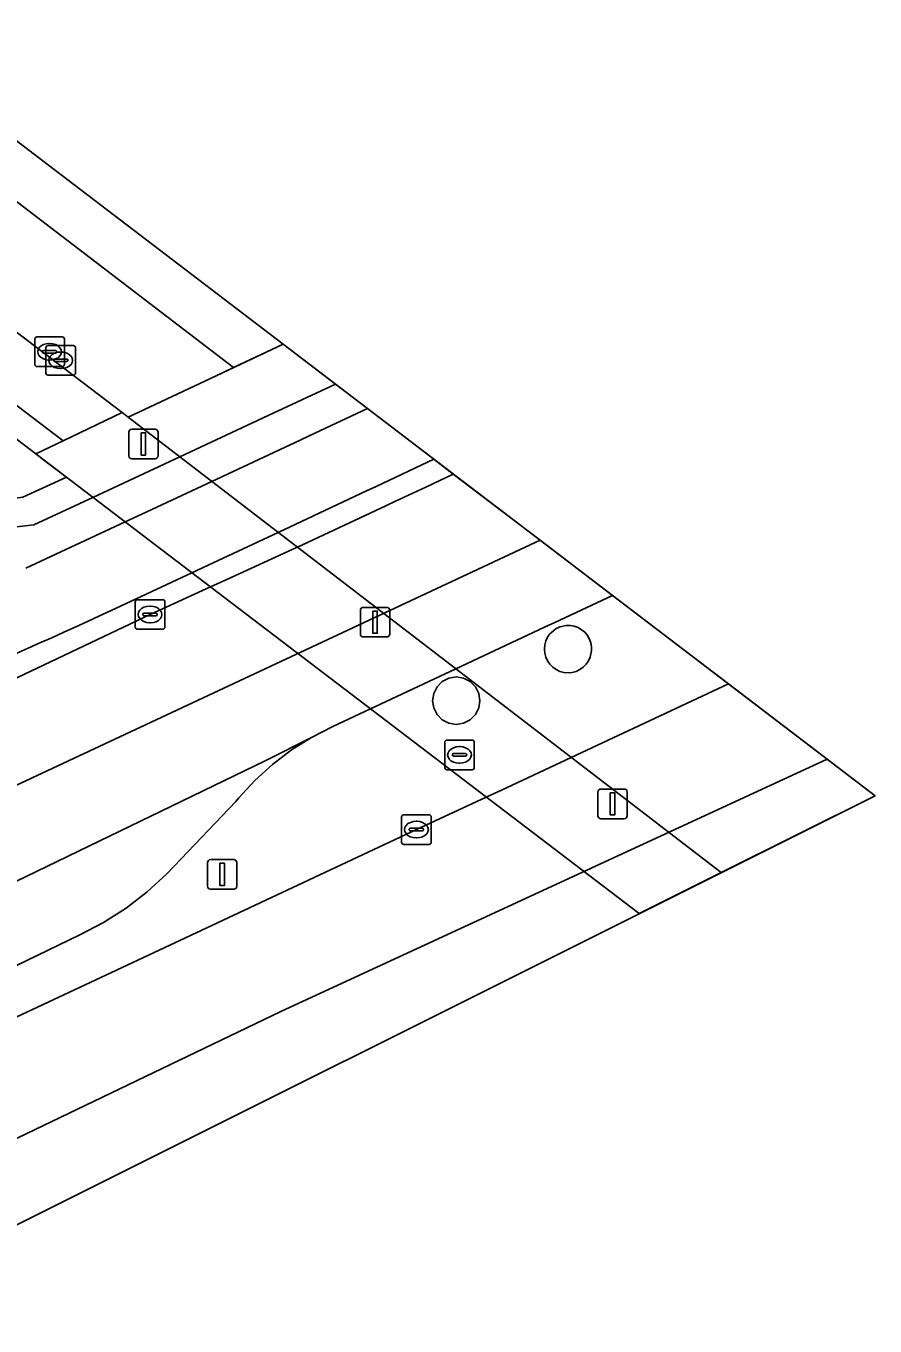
# Model space of a CAD drawing. Extents: x 157445 to 158888, y 383061 to 384688.
# Drawn here: x 158859.49 to 158888.17, y 383810.1 to 383854 of the extents above; entities that cross this region are included whole.
import ezdxf

# ---------------------------------------------------------------- set-up
doc = ezdxf.new("R2010")
doc.units = 0
for name, color, linetype in [('IMGEO_Berm_gesloten', 7, 'Continuous'), ('IMGEO_Berm_groen', 7, 'Continuous'), ('IMGEO_Berm_open', 7, 'Continuous'), ('IMGEO_Dek', 7, 'Continuous'), ('IMGEO_Fietspad_gesloten', 7, 'Continuous'), ('IMGEO_Hek', 7, 'Continuous'), ('IMGEO_Kolk', 7, 'Continuous'), ('IMGEO_Lichtmast', 7, 'Continuous'), ('IMGEO_Muur', 7, 'Continuous'), ('IMGEO_OVBaan_gesloten', 7, 'Continuous'), ('IMGEO_Pijler', 7, 'Continuous'), ('IMGEO_Rijbaan_regionaal_gesloten', 7, 'Continuous'), ('IMGEO_Voetpad_open', 7, 'Continuous')]:
    doc.layers.add(name, color=color, linetype=linetype)

msp = doc.modelspace()

# ---------------------------------------------------------------- linework, layer by layer
at = {"layer": 'IMGEO_Berm_gesloten'}
msp.add_lwpolyline([(158882.975, 383825.407), (158862.939, 383840.792), (158862.742, 383840.942), (158860.752, 383839.989), (158859.829, 383839.546), (158880.202, 383824.022)], close=True, dxfattribs=at)
at = {"layer": 'IMGEO_Berm_groen'}
for points in [[(158718.045, 383941.66), (158738.186, 383924.925), (158751.782, 383914.377), (158762.813, 383904.622), (158779.506, 383891.614), (158797.789, 383874.658), (158800.889, 383871.978), (158806.992, 383867.33), (158816.65, 383860.455), (158822.055, 383856.403), (158845.271, 383836.873), (158845.548, 383836.906), (158845.727, 383835.86), (158853.302, 383837.253), (158859.384, 383838.09), (158860.856, 383838.764), (158860.23, 383839.24), (158859.829, 383839.546), (158857.191, 383841.557)], [(158857.191, 383841.557), (158857.715, 383842.287), (158860.752, 383839.989), (158862.742, 383840.942), (158847.117, 383852.827), (158846.183, 383851.638), (158845.439, 383852.229), (158846.373, 383853.407), (158831.177, 383864.989), (158830.226, 383863.782), (158829.482, 383864.373), (158830.416, 383865.551), (158814.478, 383877.767)]]:
    msp.add_lwpolyline(points, dxfattribs=at)
at = {"layer": 'IMGEO_Berm_open'}
for points in [[(158873.923, 383838.869), (158873.273, 383839.365), (158871.316, 383838.448), (158870.996, 383838.298), (158868.008, 383836.899), (158865.648, 383835.794), (158865.094, 383835.534), (158862.371, 383834.261)], [(158842.756, 383824.023), (158845.526, 383825.382), (158848.864, 383827.011), (158856.275, 383830.608), (158863.684, 383834.124), (158865.722, 383835.055), (158866.279, 383835.309), (158868.627, 383836.382), (158868.661, 383836.398), (158871.647, 383837.799), (158871.97, 383837.95), (158872.993, 383838.43), (158873.923, 383838.869)]]:
    msp.add_lwpolyline(points, dxfattribs=at)
msp.add_arc((158805.314, 383955.911), 134.366, 289.11327, 295.12798, dxfattribs=at)
at = {"layer": 'IMGEO_Dek'}
msp.add_lwpolyline([(158888.17, 383828.002), (158868.176, 383843.252), (158865.914, 383842.19), (158862.939, 383840.792), (158862.742, 383840.942), (158860.752, 383839.989), (158859.829, 383839.546), (158880.202, 383824.022)], close=True, dxfattribs=at)
at = {"layer": 'IMGEO_Fietspad_gesloten'}
for points in [[(158873.273, 383839.365), (158871.026, 383841.079), (158869.062, 383840.161), (158868.751, 383840.016), (158865.766, 383838.621), (158863.404, 383837.516), (158862.839, 383837.252), (158859.493, 383835.687)], [(158862.371, 383834.261), (158865.094, 383835.534), (158865.648, 383835.794), (158868.008, 383836.899), (158870.996, 383838.298), (158871.316, 383838.448), (158873.273, 383839.365)]]:
    msp.add_lwpolyline(points, dxfattribs=at)
msp.add_arc((158805.314, 383955.911), 134.366, 289.11327, 295.12798, dxfattribs=at)
at = {"layer": 'IMGEO_Hek'}
msp.add_lwpolyline([(158859.829, 383839.546), (158880.202, 383824.022)], dxfattribs=at)
at = {"layer": 'IMGEO_Kolk'}
for p, q in [((158859.788, 383842.571), (158859.788, 383843.423)), ((158859.863, 383843.497), (158860.715, 383843.497)), ((158860.276, 383843.277), (158860.301, 383843.277)), ((158860.789, 383843.423), (158860.789, 383842.571)), ((158860.047, 383842.991), (158860.047, 383843.003)), ((158860.485, 383842.954), (158860.087, 383842.954)), ((158860.09, 383843.04), (158860.488, 383843.04)), ((158860.166, 383842.283), (158860.166, 383843.135)), ((158860.241, 383843.209), (158861.093, 383843.209)), ((158860.531, 383843.003), (158860.531, 383842.991)), ((158860.654, 383842.989), (158860.679, 383842.989)), ((158861.167, 383843.135), (158861.167, 383842.283)), ((158860.715, 383842.497), (158859.863, 383842.497)), ((158860.299, 383842.717), (158860.274, 383842.717)), ((158860.425, 383842.703), (158860.425, 383842.715)), ((158860.863, 383842.666), (158860.465, 383842.666)), ((158860.468, 383842.752), (158860.866, 383842.752)), ((158860.677, 383842.429), (158860.652, 383842.429)), ((158860.909, 383842.715), (158860.909, 383842.703)), ((158861.093, 383842.209), (158860.241, 383842.209)), ((158863.183, 383833.699), (158863.183, 383834.551)), ((158863.258, 383834.625), (158864.11, 383834.625)), ((158864.184, 383834.551), (158864.184, 383833.699)), ((158863.442, 383834.119), (158863.442, 383834.131)), ((158863.88, 383834.082), (158863.482, 383834.082)), ((158863.485, 383834.168), (158863.883, 383834.168)), ((158863.671, 383834.405), (158863.696, 383834.405)), ((158863.926, 383834.131), (158863.926, 383834.119)), ((158864.11, 383833.625), (158863.258, 383833.625)), ((158863.694, 383833.845), (158863.669, 383833.845)), ((158873.635, 383828.956), (158873.635, 383829.808)), ((158873.71, 383829.882), (158874.562, 383829.882)), ((158874.123, 383829.662), (158874.148, 383829.662)), ((158874.636, 383829.808), (158874.636, 383828.956)), ((158873.894, 383829.376), (158873.894, 383829.388)), ((158874.332, 383829.339), (158873.934, 383829.339)), ((158873.937, 383829.425), (158874.335, 383829.425)), ((158874.378, 383829.388), (158874.378, 383829.376)), ((158874.562, 383828.882), (158873.71, 383828.882)), ((158874.146, 383829.102), (158874.121, 383829.102)), ((158872.181, 383826.435), (158872.181, 383827.287)), ((158872.256, 383827.361), (158873.108, 383827.361)), ((158872.669, 383827.141), (158872.694, 383827.141)), ((158873.182, 383827.287), (158873.182, 383826.435)), ((158872.44, 383826.855), (158872.44, 383826.867)), ((158872.878, 383826.818), (158872.48, 383826.818)), ((158872.483, 383826.904), (158872.881, 383826.904)), ((158872.692, 383826.581), (158872.667, 383826.581)), ((158872.924, 383826.867), (158872.924, 383826.855)), ((158873.108, 383826.361), (158872.256, 383826.361))]:
    msp.add_line(p, q, dxfattribs=at)
for points in [[(158859.788, 383842.571), (158859.788, 383843.423)], [(158859.863, 383843.497), (158860.715, 383843.497)], [(158860.789, 383843.423), (158860.789, 383842.571)], [(158860.166, 383842.283), (158860.166, 383843.135)], [(158860.241, 383843.209), (158861.093, 383843.209)], [(158861.167, 383843.135), (158861.167, 383842.283)], [(158860.715, 383842.497), (158859.863, 383842.497)], [(158861.093, 383842.209), (158860.241, 383842.209)], [(158863.183, 383833.699), (158863.183, 383834.551)], [(158863.258, 383834.625), (158864.11, 383834.625)], [(158864.184, 383834.551), (158864.184, 383833.699)], [(158864.11, 383833.625), (158863.258, 383833.625)], [(158873.635, 383828.956), (158873.635, 383829.808)], [(158873.71, 383829.882), (158874.562, 383829.882)], [(158874.636, 383829.808), (158874.636, 383828.956)], [(158874.562, 383828.882), (158873.71, 383828.882)], [(158872.181, 383826.435), (158872.181, 383827.287)], [(158872.256, 383827.361), (158873.108, 383827.361)], [(158873.182, 383827.287), (158873.182, 383826.435)], [(158873.108, 383826.361), (158872.256, 383826.361)]]:
    msp.add_lwpolyline(points, dxfattribs=at)
for centre, radius, start, end in [((158859.865, 383843.421), 0.0765, 91.552, 178.448), ((158859.865, 383843.421), 0.0765, 91.552, 178.448), ((158860.713, 383843.421), 0.0765, 1.552, 88.448), ((158860.713, 383843.421), 0.0765, 1.552, 88.448), ((158860.087, 383843), 0.0403, 85.8775, 175.7526), ((158860.084, 383842.99), 0.0366, 178.938, 274.7102), ((158860.243, 383843.133), 0.0765, 91.552, 178.448), ((158860.243, 383843.133), 0.0765, 91.552, 178.448), ((158860.488, 383842.997), 0.043, 264.8664, 352.4533), ((158860.492, 383843.002), 0.0386, 1.7309, 96.639), ((158861.091, 383843.133), 0.0765, 1.552, 88.448), ((158861.091, 383843.133), 0.0765, 1.552, 88.448), ((158859.865, 383842.573), 0.0765, 181.552, 268.448), ((158859.865, 383842.573), 0.0765, 181.552, 268.448), ((158860.465, 383842.712), 0.0403, 85.8775, 175.7526), ((158860.462, 383842.702), 0.0366, 178.938, 274.7102), ((158860.713, 383842.573), 0.0765, 271.552, 358.448), ((158860.713, 383842.573), 0.0765, 271.552, 358.448), ((158860.866, 383842.709), 0.043, 264.8664, 352.4533), ((158860.87, 383842.714), 0.0386, 1.7309, 96.639), ((158860.243, 383842.285), 0.0765, 181.552, 268.448), ((158860.243, 383842.285), 0.0765, 181.552, 268.448), ((158861.091, 383842.285), 0.0765, 271.552, 358.448), ((158861.091, 383842.285), 0.0765, 271.552, 358.448), ((158863.26, 383834.549), 0.0765, 91.552, 178.448), ((158863.26, 383834.549), 0.0765, 91.552, 178.448), ((158864.108, 383834.549), 0.0765, 1.552, 88.448), ((158864.108, 383834.549), 0.0765, 1.552, 88.448), ((158863.482, 383834.128), 0.0403, 85.8775, 175.7526), ((158863.479, 383834.118), 0.0366, 178.938, 274.7102), ((158863.883, 383834.125), 0.043, 264.8664, 352.4533), ((158863.887, 383834.13), 0.0386, 1.7309, 96.639), ((158863.26, 383833.701), 0.0765, 181.552, 268.448), ((158863.26, 383833.701), 0.0765, 181.552, 268.448), ((158864.108, 383833.701), 0.0765, 271.552, 358.448), ((158864.108, 383833.701), 0.0765, 271.552, 358.448), ((158873.712, 383829.806), 0.0765, 91.552, 178.448), ((158873.712, 383829.806), 0.0765, 91.552, 178.448), ((158874.56, 383829.806), 0.0765, 1.552, 88.448), ((158874.56, 383829.806), 0.0765, 1.552, 88.448), ((158873.934, 383829.385), 0.0403, 85.8775, 175.7526), ((158873.931, 383829.375), 0.0366, 178.938, 274.7102), ((158874.335, 383829.382), 0.043, 264.8664, 352.4533), ((158874.339, 383829.387), 0.0386, 1.7309, 96.639), ((158873.712, 383828.958), 0.0765, 181.552, 268.448), ((158873.712, 383828.958), 0.0765, 181.552, 268.448), ((158874.56, 383828.958), 0.0765, 271.552, 358.448), ((158874.56, 383828.958), 0.0765, 271.552, 358.448), ((158872.258, 383827.285), 0.0765, 91.552, 178.448), ((158872.258, 383827.285), 0.0765, 91.552, 178.448), ((158873.106, 383827.285), 0.0765, 1.552, 88.448), ((158873.106, 383827.285), 0.0765, 1.552, 88.448), ((158872.48, 383826.864), 0.0403, 85.8775, 175.7526), ((158872.477, 383826.854), 0.0366, 178.938, 274.7102), ((158872.881, 383826.861), 0.043, 264.8664, 352.4533), ((158872.885, 383826.866), 0.0386, 1.7309, 96.639), ((158872.258, 383826.437), 0.0765, 181.552, 268.448), ((158872.258, 383826.437), 0.0765, 181.552, 268.448), ((158873.106, 383826.437), 0.0765, 271.552, 358.448), ((158873.106, 383826.437), 0.0765, 271.552, 358.448)]:
    msp.add_arc(centre, radius, start, end, dxfattribs=at)
for centre, major_axis, ratio, start_param, end_param in [((158860.275, 383842.997), (-0.387, 0.002), 0.722429, 4.712389, 7.853982), ((158860.3, 383842.997), (-0.39, 0.002), 0.717154, 1.570796, 4.712389), ((158860.653, 383842.709), (-0.387, 0.002), 0.722429, 4.712389, 7.853982), ((158860.678, 383842.709), (-0.39, 0.002), 0.717154, 1.570796, 4.712389), ((158863.67, 383834.125), (-0.387, 0.002), 0.722429, 4.712389, 7.853982), ((158863.695, 383834.125), (-0.39, 0.002), 0.717154, 1.570796, 4.712389), ((158874.122, 383829.382), (-0.387, 0.002), 0.722429, 4.712389, 7.853982), ((158874.147, 383829.382), (-0.39, 0.002), 0.717154, 1.570796, 4.712389), ((158872.668, 383826.861), (-0.387, 0.002), 0.722429, 4.712389, 7.853982), ((158872.693, 383826.861), (-0.39, 0.002), 0.717154, 1.570796, 4.712389)]:
    msp.add_ellipse(centre, major_axis=major_axis, ratio=ratio, start_param=start_param, end_param=end_param, dxfattribs=at)
at = {"layer": 'IMGEO_Lichtmast'}
for p, q in [((158862.965, 383839.482), (158862.965, 383840.282)), ((158862.965, 383840.282), (158862.965, 383839.482)), ((158863.065, 383840.382), (158863.855, 383840.382)), ((158863.855, 383840.382), (158863.065, 383840.382)), ((158863.955, 383840.282), (158863.955, 383839.482)), ((158863.955, 383839.482), (158863.955, 383840.282)), ((158863.855, 383839.382), (158863.065, 383839.382)), ((158863.065, 383839.382), (158863.855, 383839.382)), ((158870.787, 383833.465), (158870.787, 383834.265)), ((158870.787, 383834.265), (158870.787, 383833.465)), ((158870.887, 383834.365), (158871.677, 383834.365)), ((158871.677, 383834.365), (158870.887, 383834.365)), ((158871.777, 383834.265), (158871.777, 383833.465)), ((158871.777, 383833.465), (158871.777, 383834.265)), ((158871.677, 383833.365), (158870.887, 383833.365)), ((158870.887, 383833.365), (158871.677, 383833.365)), ((158878.81, 383827.328), (158878.81, 383828.128)), ((158878.81, 383828.128), (158878.81, 383827.328)), ((158878.91, 383828.228), (158879.7, 383828.228)), ((158879.7, 383828.228), (158878.91, 383828.228)), ((158879.8, 383828.128), (158879.8, 383827.328)), ((158879.8, 383827.328), (158879.8, 383828.128)), ((158879.7, 383827.228), (158878.91, 383827.228)), ((158878.91, 383827.228), (158879.7, 383827.228)), ((158865.623, 383824.946), (158865.623, 383825.746)), ((158865.623, 383825.746), (158865.623, 383824.946)), ((158865.723, 383825.846), (158866.513, 383825.846)), ((158866.513, 383825.846), (158865.723, 383825.846)), ((158866.613, 383825.746), (158866.613, 383824.946)), ((158866.613, 383824.946), (158866.613, 383825.746)), ((158866.513, 383824.846), (158865.723, 383824.846)), ((158865.723, 383824.846), (158866.513, 383824.846))]:
    msp.add_line(p, q, dxfattribs=at)
for points in [[(158863.385, 383840.257), (158863.535, 383840.257), (158863.535, 383839.507), (158863.385, 383839.507), (158863.385, 383840.257)], [(158871.207, 383834.24), (158871.357, 383834.24), (158871.357, 383833.49), (158871.207, 383833.49), (158871.207, 383834.24)], [(158879.23, 383828.103), (158879.38, 383828.103), (158879.38, 383827.353), (158879.23, 383827.353), (158879.23, 383828.103)], [(158866.043, 383825.721), (158866.193, 383825.721), (158866.193, 383824.971), (158866.043, 383824.971), (158866.043, 383825.721)]]:
    msp.add_lwpolyline(points, dxfattribs=at)
for centre, start, end in [((158863.065, 383840.282), 90, 180), ((158863.065, 383840.282), 90, 180), ((158863.855, 383840.282), 0, 90), ((158863.855, 383840.282), 360, 90), ((158863.065, 383839.482), 180, 270), ((158863.065, 383839.482), 180, 270), ((158863.855, 383839.482), 270, 0), ((158863.855, 383839.482), 270, 0), ((158870.887, 383834.265), 90, 180), ((158870.887, 383834.265), 90, 180), ((158871.677, 383834.265), 0, 90), ((158871.677, 383834.265), 360, 90), ((158870.887, 383833.465), 180, 270), ((158870.887, 383833.465), 180, 270), ((158871.677, 383833.465), 270, 0), ((158871.677, 383833.465), 270, 0), ((158878.91, 383828.128), 90, 180), ((158878.91, 383828.128), 90, 180), ((158879.7, 383828.128), 0, 90), ((158879.7, 383828.128), 360, 90), ((158878.91, 383827.328), 180, 270), ((158878.91, 383827.328), 180, 270), ((158879.7, 383827.328), 270, 0), ((158879.7, 383827.328), 270, 0), ((158865.723, 383825.746), 90, 180), ((158865.723, 383825.746), 90, 180), ((158866.513, 383825.746), 0, 90), ((158866.513, 383825.746), 360, 90), ((158865.723, 383824.946), 180, 270), ((158865.723, 383824.946), 180, 270), ((158866.513, 383824.946), 270, 0), ((158866.513, 383824.946), 270, 0)]:
    msp.add_arc(centre, 0.1, start, end, dxfattribs=at)
at = {"layer": 'IMGEO_Muur'}
for points in [[(158869.948, 383841.901), (158868.176, 383843.253), (158866.497, 383842.464), (158865.914, 383842.19), (158862.939, 383840.792), (158862.742, 383840.942), (158860.752, 383839.989), (158859.829, 383839.546), (158860.23, 383839.24), (158860.856, 383838.764), (158859.384, 383838.09), (158853.302, 383837.253), (158845.727, 383835.86), (158845.548, 383836.906), (158845.271, 383836.873), (158845.537, 383834.988), (158853.401, 383836.416), (158855.318, 383836.638), (158859.758, 383837.153), (158861.751, 383838.081), (158864.687, 383839.449), (158867.674, 383840.841)], [(158857.715, 383842.287), (158857.191, 383841.557), (158859.829, 383839.546), (158860.752, 383839.989)]]:
    msp.add_lwpolyline(points, close=True, dxfattribs=at)
at = {"layer": 'IMGEO_OVBaan_gesloten'}
for points in [[(158886.555, 383829.234), (158883.218, 383831.779), (158881.276, 383830.872), (158880.913, 383830.703), (158877.907, 383829.298), (158875.549, 383828.197), (158875.036, 383827.958), (158872.683, 383826.86), (158865.243, 383823.368), (158857.732, 383819.856)], [(158849.429, 383815.8), (158848.954, 383815.564), (158850.891, 383812.453), (158868.099, 383820.712), (158886.555, 383829.234)]]:
    msp.add_lwpolyline(points, dxfattribs=at)
msp.add_lwpolyline([(158886.555, 383829.234), (158868.099, 383820.712), (158850.891, 383812.453), (158852.323, 383810.095), (158888.17, 383828.002)], close=True, dxfattribs=at)
at = {"layer": 'IMGEO_Pijler'}
for points in [[(158878.599, 383832.908), (158878.598, 383833.026), (158878.574, 383833.163), (158878.526, 383833.294), (158878.456, 383833.415), (158878.367, 383833.522), (158878.26, 383833.611), (158878.139, 383833.681), (158878.008, 383833.729), (158877.871, 383833.753), (158877.731, 383833.753), (158877.541, 383833.712), (158877.401, 383833.649), (158877.241, 383833.515), (158877.188, 383833.47), (158877.108, 383833.356), (158877.049, 383833.23), (158877.013, 383833.095), (158877.001, 383832.956), (158877.013, 383832.817), (158877.049, 383832.682), (158877.108, 383832.556), (158877.188, 383832.442), (158877.287, 383832.343), (158877.401, 383832.263), (158877.527, 383832.204), (158877.662, 383832.168), (158877.801, 383832.156), (158877.94, 383832.168), (158878.075, 383832.204), (158878.201, 383832.263), (158878.315, 383832.343), (158878.414, 383832.442), (158878.494, 383832.555), (158878.553, 383832.682)], [(158874.825, 383831.214), (158874.786, 383831.461), (158874.672, 383831.684), (158874.495, 383831.861), (158874.272, 383831.975), (158874.025, 383832.014), (158873.778, 383831.975), (158873.555, 383831.861), (158873.378, 383831.684), (158873.264, 383831.461), (158873.225, 383831.214), (158873.264, 383830.967), (158873.378, 383830.744), (158873.555, 383830.567), (158873.778, 383830.453), (158874.025, 383830.414), (158874.272, 383830.453), (158874.495, 383830.567), (158874.672, 383830.744), (158874.786, 383830.967)]]:
    msp.add_lwpolyline(points, close=True, dxfattribs=at)
at = {"layer": 'IMGEO_Rijbaan_regionaal_gesloten'}
for points in [[(158868.176, 383843.253), (158785.821, 383906.07), (158729.784, 383948.814), (158647.356, 384011.687), (158597.855, 384049.125), (158596.641, 384048.238), (158664.84, 383996.262), (158694.763, 383973.599), (158726.719, 383949.16), (158748.405, 383932.576), (158815.5, 383881.483), (158866.497, 383842.464)], [(158888.17, 383828.002), (158868.176, 383843.252), (158865.914, 383842.19), (158862.939, 383840.792), (158882.975, 383825.407)], [(158876.859, 383836.63), (158873.923, 383838.869), (158872.993, 383838.43), (158871.97, 383837.95), (158871.647, 383837.799), (158868.661, 383836.398), (158868.627, 383836.382), (158866.279, 383835.309), (158865.722, 383835.055), (158863.684, 383834.124), (158856.275, 383830.608), (158848.864, 383827.011), (158845.526, 383825.382), (158842.756, 383824.023), (158842.498, 383823.893), (158844.435, 383821.474)], [(158879.303, 383834.765), (158876.859, 383836.63), (158844.435, 383821.474), (158846.499, 383818.895), (158858.436, 383824.766), (158867.575, 383829.186), (158869.139, 383829.975), (158869.855, 383830.339), (158871.127, 383830.936), (158871.658, 383831.182), (158874.015, 383832.287), (158877.011, 383833.691), (158877.356, 383833.853)], [(158862.112, 383823.722), (158862.871, 383824.206), (158863.584, 383824.757), (158864.245, 383825.369), (158864.493, 383825.629), (158866.583, 383827.81), (158866.682, 383827.93), (158867.225, 383828.522), (158867.819, 383829.063), (158868.459, 383829.548), (158869.139, 383829.975), (158867.575, 383829.186), (158858.436, 383824.766), (158846.499, 383818.895), (158848.115, 383816.877), (158848.545, 383817.102), (158854.439, 383819.983), (158861.312, 383823.307)]]:
    msp.add_lwpolyline(points, close=True, dxfattribs=at)
msp.add_lwpolyline([(158736.346, 383937.332), (158749.959, 383926.982), (158750.71, 383926.405), (158765.903, 383914.828), (158766.651, 383914.238), (158781.851, 383902.649), (158782.592, 383902.077), (158797.772, 383890.501), (158798.508, 383889.95), (158813.721, 383878.363), (158814.478, 383877.767), (158830.416, 383865.551), (158831.177, 383864.989), (158846.373, 383853.407), (158847.117, 383852.827), (158862.742, 383840.942), (158862.939, 383840.792), (158865.914, 383842.19), (158866.497, 383842.464), (158815.5, 383881.483), (158748.405, 383932.576), (158726.719, 383949.16)], dxfattribs=at)
at = {"layer": 'IMGEO_Voetpad_open'}
for points in [[(158871.026, 383841.079), (158869.948, 383841.901), (158867.674, 383840.841), (158864.687, 383839.449), (158861.751, 383838.081), (158859.758, 383837.153), (158855.318, 383836.638), (158845.488, 383832.921)], [(158859.493, 383835.687), (158862.839, 383837.252), (158863.404, 383837.516), (158865.766, 383838.621), (158868.751, 383840.016), (158869.062, 383840.161), (158871.026, 383841.079)], [(158883.218, 383831.779), (158879.303, 383834.765), (158877.356, 383833.853), (158877.011, 383833.691), (158874.015, 383832.287), (158871.658, 383831.182), (158871.127, 383830.936), (158869.855, 383830.339), (158869.139, 383829.975), (158868.459, 383829.548), (158867.819, 383829.063), (158867.225, 383828.522), (158866.682, 383827.93), (158866.583, 383827.81), (158864.493, 383825.629), (158864.245, 383825.369), (158863.584, 383824.757), (158862.871, 383824.206), (158862.112, 383823.722), (158861.312, 383823.307), (158854.439, 383819.983), (158848.545, 383817.102)], [(158857.732, 383819.856), (158865.243, 383823.368), (158872.683, 383826.86), (158875.036, 383827.958), (158875.549, 383828.197), (158877.907, 383829.298), (158880.913, 383830.703), (158881.276, 383830.872), (158883.218, 383831.779)]]:
    msp.add_lwpolyline(points, dxfattribs=at)
for points in [[(158878.553, 383832.682), (158878.494, 383832.555), (158878.414, 383832.442), (158878.315, 383832.343), (158878.201, 383832.263), (158878.075, 383832.204), (158877.94, 383832.168), (158877.801, 383832.156), (158877.662, 383832.168), (158877.527, 383832.204), (158877.401, 383832.263), (158877.287, 383832.343), (158877.188, 383832.442), (158877.108, 383832.556), (158877.049, 383832.682), (158877.013, 383832.817), (158877.001, 383832.956), (158877.013, 383833.095), (158877.049, 383833.23), (158877.108, 383833.356), (158877.188, 383833.47), (158877.241, 383833.515), (158877.401, 383833.649), (158877.541, 383833.712), (158877.731, 383833.753), (158877.871, 383833.753), (158878.008, 383833.729), (158878.139, 383833.681), (158878.26, 383833.611), (158878.367, 383833.522), (158878.456, 383833.415), (158878.526, 383833.294), (158878.574, 383833.163), (158878.598, 383833.026), (158878.599, 383832.908)], [(158874.672, 383830.744), (158874.495, 383830.567), (158874.272, 383830.453), (158874.025, 383830.414), (158873.778, 383830.453), (158873.555, 383830.567), (158873.378, 383830.744), (158873.264, 383830.967), (158873.225, 383831.214), (158873.264, 383831.461), (158873.378, 383831.684), (158873.555, 383831.861), (158873.778, 383831.975), (158874.025, 383832.014), (158874.272, 383831.975), (158874.495, 383831.861), (158874.672, 383831.684), (158874.786, 383831.461), (158874.825, 383831.214), (158874.786, 383830.967)]]:
    msp.add_lwpolyline(points, close=True, dxfattribs=at)

doc.saveas('drawing.dxf')
